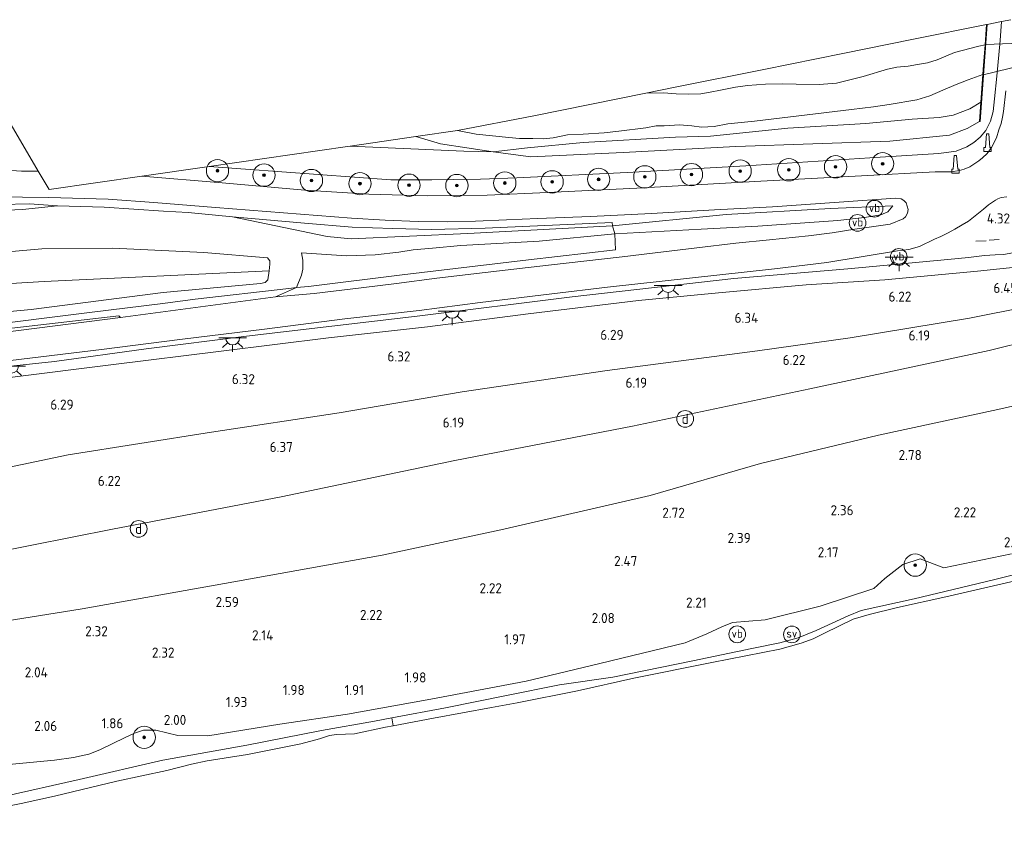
# Model space of a CAD drawing. Extents: x 126429 to 133038, y 413091 to 414846.
# Tile 286 of 304: x 131753 to 131930, y 413795 to 413939. Entities that reach past the tile are written whole.
import ezdxf
from ezdxf.enums import TextEntityAlignment as Align
from ezdxf.lldxf.tags import DXFTag

# ---------------------------------------------------------------- set-up
doc = ezdxf.new("R2010")
doc.units = 0
for name, color, linetype, lineweight in [('B-ME-BV-GELEIDECONSTRUCTIE-S', 210, 'Continuous', 25), ('B-ME-GR-BOOM-S', 90, 'Continuous', 25), ('B-ME-GR-GRAS-GV', 60, 'Continuous', 13), ('B-ME-GR-RIET-GV', 120, 'Continuous', 13), ('B-ME-GW-TALUD_KRUIN-G', 90, 'Continuous', 18), ('B-ME-GW-TALUD_TEEN-G', 90, 'Continuous', 18), ('B-ME-IE-MEUBILAIR_DIJKPAAL-S', 7, 'Continuous', 25), ('B-ME-IE-MEUBILAIR_WEGMEUBILAIR-G', 7, 'Continuous', 18), ('B-ME-IE-MEUBILAIR_WEGMEUBILAIR-S', 7, 'Continuous', 25), ('B-ME-IE-TERREINAFSCHEIDING_KUNSTMATIG_HEKWERK-G', 20, 'IE-TERREINAFSCHEIDING-KUNSTMATIG', 18), ('B-ME-IE-TERREINAFSCHEIDING_KUNSTMATIG_MUUR-GV', 90, 'Continuous', 18), ('B-ME-KG-GRENS_OPNAME-G', 210, 'KG-OPNAME', 18), ('B-ME-KW-KUNSTWERK_DUIKER-GV', 170, 'Continuous', 18), ('B-ME-OB-BEKLEDING_STEEN-GV', 30, 'Continuous', 18), ('B-ME-OB-BEKLEDING_STORTSTEEN-GV', 30, 'Continuous', 18), ('B-ME-OB-OEVERVOORZIENING-G', 7, 'Continuous', 18), ('B-ME-OG-HOOGTEPUNT-S', 7, 'Continuous', 25), ('B-ME-OG-WATER_RIVIER-GV', 130, 'Continuous', 18), ('B-ME-OG-WATER_SLOOT-G', 120, 'Continuous', 18), ('B-ME-OG-WATER_SLOOT-GV', 120, 'Continuous', 18), ('B-ME-VH-GOOT-GV', 170, 'Continuous', 18), ('B-ME-VH-VERHARDING_ASFALT-GV', 252, 'Continuous', 18), ('B-ME-VW-VERKEERSTEKEN_BORD-S', 7, 'Continuous', 25), ('B-ME-VW-VERKEERSTEKEN_DRAAGCONSTRUCTIE-S', 7, 'Continuous', 25), ('B-ME-WH-WINTERBED-G', 150, 'WH-WINTERBED', 18)]:
    doc.layers.add(name, color=color, linetype=linetype, lineweight=lineweight)
doc.styles.add('NLCS-ISO', font='NLCS-ISO.ttf')
doc.styles.add('NLCS-ISO-ANNOTATIVE-T18', font='NLCS-ISO.ttf', dxfattribs={"height": 1.8})
doc.styles.get("Standard").update_dxf_attribs({"font": 'arial.ttf'})
doc.linetypes.add('IE-TERREINAFSCHEIDING-KUNSTMATIG', pattern='A,4,[82,NLCS.SHX,S=0.75,R=90,X=0,Y=0],4,-2', length=10)
tags = doc.linetypes.add('KG-OPNAME', pattern='A,5.5,-2,["O",Standard,S=1.8,R=0,X=-0.5,Y=-0.9],-2,5.5,-2,[5,NLCS.SHX,S=0.75,R=0,X=0,Y=0],-2', length=19).pattern_tags.tags
tags[6] = DXFTag(74, 10)
tags = doc.linetypes.add('WH-WINTERBED', pattern='A,6,-3.5,["WB",Standard,S=1.8,R=0,X=-1.5,Y=-0.9],-3.5,6,-3.5,6,-3.5,6,-3.5,6,-3.5', length=51).pattern_tags.tags
tags[6] = DXFTag(74, 10)

# ---------------------------------------------------------------- blocks, each defined once
blk = doc.blocks.new('SAL-HOOGTELABEL-SO')
at = {"color": 0, "linetype": 'ByBlock', "lineweight": -2, "style": 'NLCS-ISO-ANNOTATIVE-T18'}
blk.add_attdef('HOOGTE', text='', height=1.8, dxfattribs=at).set_placement((2.79, 0), align=Align.RIGHT)
blk = doc.blocks.new('SIE-WEG_GELEIDECONSTRUCTIE-SO')
at = {"color": 0, "linetype": 'ByBlock', "lineweight": 18}
blk.add_lwpolyline([(0.4, -0.87), (0.2, 1.59), (-0.2, 1.59), (-0.4, -0.87), (-0.65, -0.87), (-0.65, -1.59), (0.65, -1.59), (0.65, -0.87)], close=True, dxfattribs=at)
blk = doc.blocks.new('SGR-BOOM_01-SO')
at = {"linetype": 'ByBlock', "lineweight": 18}
h = blk.add_hatch(color=0, dxfattribs=at)
h.dxf.hatch_style = 1
edge = h.paths.add_edge_path()
edge.add_arc((0, 0), 0.25, 0, 360)
at = {"color": 0, "linetype": 'ByBlock', "lineweight": 18}
for radius in [2, 0.25]:
    blk.add_circle((0, 0), radius, dxfattribs=at)
blk = doc.blocks.new('SIE-WATER_PAAL_SCHEEPVAARTBORD-SO')
at = {"color": 0, "linetype": 'ByBlock', "lineweight": 18}
blk.add_circle((0, 0), 1.5, dxfattribs=at)
at = {"color": 0, "linetype": 'ByBlock', "lineweight": 18, "style": 'NLCS-ISO'}
blk.add_text('sv', height=1.5, dxfattribs=at).set_placement((0, 0.17), align=Align.MIDDLE_CENTER)
blk = doc.blocks.new('SIE-WEG_PAAL_VERKEERSBORD-SO')
at = {"color": 0, "linetype": 'ByBlock', "lineweight": 18}
blk.add_circle((0, 0), 1.5, dxfattribs=at)
at = {"color": 0, "linetype": 'ByBlock', "lineweight": 18, "style": 'NLCS-ISO'}
blk.add_text('vb', height=1.5, dxfattribs=at).set_placement((0, 0.13), align=Align.MIDDLE_CENTER)
blk = doc.blocks.new('SIE-DIJKPAAL-SO')
at = {"color": 0, "linetype": 'ByBlock', "lineweight": 18}
blk.add_circle((0, 0), 1.5, dxfattribs=at)
at = {"color": 0, "linetype": 'ByBlock', "lineweight": 18, "style": 'NLCS-ISO'}
blk.add_text('d', height=1.8, dxfattribs=at).set_placement((0, 0), align=Align.MIDDLE_CENTER)
blk = doc.blocks.new('SKL-ET_OV_LICHTPUNT-SO')
at = {"color": 0, "linetype": 'ByBlock', "lineweight": 18}
for points in [[(-1.25, 0), (-2.5, 0)], [(1.25, 0), (2.5, 0)], [(-0.92, -0.85), (-1.83, -1.7)], [(0, -1.25), (0, -2.5)], [(0.92, -0.85), (1.83, -1.7)]]:
    blk.add_lwpolyline(points, dxfattribs=at)
blk.add_lwpolyline([(0, 0), (1.25, 0, -1), (-1.25, 0)], format="xyb", close=True, dxfattribs=at)

msp = doc.modelspace()

# ---------------------------------------------------------------- linework, layer by layer
at = {"layer": 'B-ME-GR-GRAS-GV'}
for points in [[(131930.122, 413926.12, 3.836), (131929.692, 413922.408, 3.881), (131929.508, 413921.426, 3.886), (131929.275, 413920.241, 3.887), (131928.852, 413919.114, 3.908), (131928.455, 413917.722, 4.021), (131927.576, 413915.967, 4.022), (131926.758, 413914.893, 4.032), (131925.915, 413914.097, 3.963), (131925.284, 413913.559, 4.032), (131924.404, 413912.96, 4.037), (131923.639, 413912.5, 4.115), (131922.663, 413912.08, 4.012), (131921.818, 413911.83, 4.142), (131920.318, 413911.573, 4.044), (131917.436, 413911.579, 4.005), (131904.243, 413910.853, 3.727), (131886.142, 413909.926, 3.338), (131863.927, 413908.683, 3.176), (131847.844, 413907.892, 3.017), (131837.046, 413907.415, 2.895), (131826.316, 413907.295, 2.818), (131815.831, 413907.591, 2.75), (131804.317, 413908.321, 2.696), (131789.501, 413909.642, 2.61), (131775.092, 413910.81, 2.47), (131787.126, 413912.552, 2.574), (131819.772, 413910.187, 2.595), (131827.127, 413910.164, 2.782), (131830.997, 413910.223, 2.768), (131835.819, 413910.309, 2.773), (131842.344, 413910.518, 2.778), (131862.147, 413911.509, 2.913), (131883.489, 413912.656, 3.049), (131907.547, 413914.249, 3.755), (131918.07, 413914.866, 3.643), (131921.179, 413915.312, 3.763), (131923.11, 413916.065, 3.765), (131924.365, 413916.845, 3.763), (131925.523, 413917.813, 3.737), (131926.552, 413919.042, 3.715), (131927.352, 413920.66, 3.627), (131927.854, 413922.451, 3.688), (131928.096, 413924.703, 3.859), (131928.5, 413928.786, 3.85), (131929.077, 413935.129, 3.737), (131929.325, 413938.551, 3.556), (131931.008, 413938.89, 3.741)], [(131748.878, 413907.12, 2.217), (131758.401, 413906.978, 2.321), (131769.046, 413906.697, 2.411), (131777.218, 413906.079, 2.477), (131788.273, 413905.192, 2.715), (131812.722, 413903.271, 2.859), (131818.731, 413902.945, 2.827), (131824.645, 413902.678, 2.909), (131829.884, 413902.651, 2.958), (131834.941, 413902.758, 3.081), (131840.482, 413903.003, 3.071), (131846.155, 413903.246, 3.142), (131855.575, 413903.614, 3.184), (131866.51, 413904.095, 3.225), (131877.813, 413904.768, 3.284), (131888.258, 413905.316, 3.447), (131900.216, 413906.129, 3.696), (131910.304, 413906.886, 3.856), (131911.323, 413906.744, 3.845), (131911.839, 413906.466, 3.87), (131912.227, 413906.012, 3.883), (131912.596, 413904.837, 4.032), (131912.447, 413904.168, 4.161), (131912.098, 413903.535, 4.191), (131911.676, 413903.14, 4.13), (131909.364, 413902.227, 4.342), (131906.452, 413901.798, 4.356), (131903.004, 413901.312, 4.433), (131898.928, 413900.657, 4.513), (131894.691, 413900.11, 4.635), (131887.688, 413899.389, 4.535), (131881.652, 413898.78, 4.556), (131874.689, 413897.959, 4.519), (131868.709, 413897.262, 4.603), (131861.241, 413896.333, 4.761), (131851.22, 413895.188, 4.738), (131844.386, 413894.416, 4.828), (131836.67, 413893.55, 4.872), (131827.981, 413892.521, 4.926), (131820.775, 413891.571, 4.93), (131814.413, 413890.779, 4.916), (131805.965, 413889.793, 5.008), (131799.026, 413889.179, 5.03), (131802.842, 413890.843, 5.254), (131804.982, 413891.014, 5.003), (131821.81, 413893.093, 4.869), (131844.462, 413895.813, 4.7), (131860.047, 413897.58, 4.686), (131859.927, 413900.452, 4.146), (131875.463, 413901.339, 4.276), (131885.629, 413901.867, 4.415), (131899.995, 413902.89, 4.414), (131904.763, 413903.434, 4.338), (131907.701, 413903.906, 4.257), (131908.949, 413904.447, 4.173), (131909.833, 413905.507, 3.914), (131898.638, 413905.017, 3.714), (131879.923, 413903.95, 3.366), (131859.532, 413901.933, 3.373), (131859.475, 413902.532, 3.23), (131836.703, 413901.502, 3.136), (131827.032, 413901.267, 3.001), (131820.087, 413901.423, 2.963), (131812.797, 413901.687, 2.9), (131804.269, 413902.417, 2.741), (131791.308, 413903.521, 2.842), (131783.41, 413904.285, 2.776), (131778.962, 413904.522, 2.739), (131768.329, 413905.274, 2.651), (131759.905, 413905.493, 2.595), (131754.913, 413905.868, 2.266), (131749.84, 413905.729, 2.23)], [(131751.493, 413877.728, 4.953), (131767.815, 413879.736, 5.012), (131782.352, 413881.58, 5.053), (131797.056, 413883.357, 5.121), (131811.507, 413885.205, 5.075), (131824.814, 413886.738, 5.039), (131835.766, 413888.182, 5.026), (131848.643, 413889.69, 4.926), (131858.628, 413890.915, 4.8), (131868.429, 413891.973, 4.777), (131888.577, 413894.223, 4.702), (131897.975, 413895.31, 4.802), (131910.688, 413897.404, 4.626), (131912.724, 413897.659, 4.546), (131914.621, 413898.221, 4.551), (131917.347, 413899.497, 4.524), (131918.462, 413899.973, 4.524), (131919.761, 413900.649, 4.533), (131920.978, 413901.329, 4.515), (131922.301, 413902.062, 4.496), (131923.422, 413902.778, 4.492), (131925.234, 413904.185, 4.465), (131926.084, 413904.878, 4.474), (131927.03, 413905.692, 4.46), (131927.754, 413906.181, 4.456), (131928.237, 413906.511, 4.451), (131928.679, 413906.758, 4.451), (131929.268, 413906.968, 4.447), (131930.272, 413907.137, 4.429)], [(131735.689, 413904.087, 2.342), (131753.629, 413904.82, 2.519), (131759.905, 413905.493, 2.595), (131768.329, 413905.274, 2.651), (131778.962, 413904.522, 2.739), (131783.41, 413904.285, 2.776), (131791.308, 413903.521, 2.842), (131808.3, 413899.978, 3.018), (131812.655, 413899.585, 3.031), (131833.565, 413900.538, 3.119), (131859.532, 413901.933, 3.373), (131859.927, 413900.452, 4.146), (131846.356, 413899.191, 4.149), (131832.284, 413898.404, 4.133), (131827.216, 413897.883, 4.214), (131823.733, 413897.582, 4.209), (131821.161, 413897.173, 4.314), (131816.911, 413896.694, 4.355), (131811.766, 413896.502, 4.686), (131803.72, 413897.072, 4.686), (131803.983, 413895.741, 4.719), (131803.958, 413894.154, 4.855), (131803.725, 413893.047, 5.046), (131802.842, 413890.843, 5.254), (131801.427, 413890.688, 5.41), (131784.62, 413888.742, 5.437), (131778.851, 413887.981, 5.68), (131765.671, 413886.376, 5.692), (131745.066, 413883.799, 5.755)], [(131730.95, 413884.655, 5.881), (131755.231, 413886.932, 6.301), (131778.905, 413889.93, 6.161), (131796.385, 413891.555, 6.048), (131797.19, 413891.744, 5.962), (131797.649, 413892.253, 5.926), (131797.906, 413893.844, 5.917), (131798.05, 413895.025, 5.716), (131798.023, 413895.647, 5.637), (131797.624, 413896.193, 5.732), (131786.174, 413897.129, 5.824), (131769.854, 413897.924, 5.741), (131757.144, 413897.785, 5.844), (131748.253, 413897.03, 5.968)], [(131931.307, 413897.071, 4.611), (131929.784, 413896.769, 4.664), (131928.233, 413896.73, 4.739), (131926.267, 413896.582, 4.716), (131923.434, 413896.251, 4.661), (131919.704, 413895.895, 4.694), (131901.741, 413894.18, 5.073), (131881.28, 413892.465, 5.073), (131852.293, 413889.188, 5.149), (131824.465, 413885.73, 5.325), (131793.841, 413882.096, 5.502), (131775.853, 413879.849, 5.3), (131759.407, 413877.566, 5.224), (131737.431, 413875.24, 4.997)], [(131737.431, 413875.24, 4.997), (131759.407, 413877.566, 5.224), (131775.853, 413879.849, 5.3), (131793.841, 413882.096, 5.502), (131824.465, 413885.73, 5.325), (131852.293, 413889.188, 5.149), (131881.28, 413892.465, 5.073), (131901.741, 413894.18, 5.073), (131919.704, 413895.895, 4.694), (131923.434, 413896.251, 4.661), (131926.267, 413896.582, 4.716), (131928.233, 413896.73, 4.739), (131929.784, 413896.769, 4.664), (131931.307, 413897.071, 4.611)], [(131751.386, 413874.723, 6.107), (131770.009, 413877.01, 6.197), (131789.296, 413879.411, 6.082), (131808.589, 413881.811, 6.17), (131826.305, 413883.791, 5.991), (131844.393, 413886.155, 6.102), (131864.212, 413888.541, 5.925), (131878.527, 413889.892, 5.945), (131894.31, 413891.319, 5.882), (131908.416, 413892.219, 5.934), (131925.038, 413893.795, 6.048), (131933.047, 413894.621, 5.939)], [(131933.047, 413894.621, 5.939), (131925.038, 413893.795, 6.048), (131908.416, 413892.219, 5.934), (131894.31, 413891.319, 5.882), (131878.527, 413889.892, 5.945), (131864.212, 413888.541, 5.925), (131844.393, 413886.155, 6.102), (131826.305, 413883.791, 5.991), (131808.589, 413881.811, 6.17), (131789.296, 413879.411, 6.082), (131770.009, 413877.01, 6.197), (131751.386, 413874.723, 6.107)], [(131748.029, 413843.22, 5.967), (131769.818, 413847.498, 6.037), (131800.078, 413853.307, 6.12), (131831.239, 413859.792, 6.089), (131863.099, 413865.995, 6.034), (131894.949, 413872.69, 6.134), (131927.139, 413879.569, 6.093), (131957.998, 413887.216, 5.93), (131958.458, 413884.938, 5.275), (131959.8, 413877.202, 2.968), (131960.14, 413875.179, 2.437), (131946.122, 413872.905, 2.925), (131928.687, 413868.983, 2.937), (131907.248, 413864.352, 3.012), (131886.073, 413859.281, 2.975), (131866.317, 413853.529, 2.9), (131839.49, 413847.367, 2.787), (131818.202, 413842.835, 2.812), (131789.873, 413837.766, 2.762), (131764.358, 413833.181, 2.712), (131741.53, 413829.582, 2.675)], [(131957.998, 413887.216, 5.93), (131927.139, 413879.569, 6.093), (131894.949, 413872.69, 6.134), (131863.099, 413865.995, 6.034), (131831.239, 413859.792, 6.089), (131800.078, 413853.307, 6.12), (131769.818, 413847.498, 6.037), (131748.029, 413843.22, 5.967)], [(131741.53, 413829.582, 2.675), (131764.358, 413833.181, 2.712), (131789.873, 413837.766, 2.762), (131818.202, 413842.835, 2.812), (131839.49, 413847.367, 2.787), (131866.317, 413853.529, 2.9), (131886.073, 413859.281, 2.975), (131907.248, 413864.352, 3.012), (131928.687, 413868.983, 2.937), (131946.122, 413872.905, 2.925)], [(131931.108, 413843.051, 1.887), (131918.966, 413840.557, 1.774), (131914.767, 413842.184, 1.765), (131911.615, 413841.162, 1.732), (131908.432, 413838.652, 1.749), (131906.444, 413836.841, 1.724), (131896.816, 413833.674, 1.699), (131886.92, 413831.255, 1.762), (131881.077, 413830.748, 1.824), (131879.134, 413829.972, 1.824), (131876.44, 413828.7, 1.799), (131872.6, 413827.112, 1.649), (131857.23, 413823.403, 1.762), (131844.059, 413820.225, 1.712), (131826.912, 413817, 1.637), (131811.987, 413814.318, 1.712), (131799.861, 413812.506, 1.587), (131786.898, 413810.44, 1.649), (131781.533, 413810.47, 1.849), (131777.591, 413811.425, 2.062), (131775.336, 413811.43, 2.049), (131773.775, 413810.918, 2.049), (131772.06, 413810.137, 2.011), (131767.557, 413807.926, 1.949), (131765.58, 413807.162, 1.887), (131762.81, 413806.529, 1.862), (131759.417, 413806.082, 1.849), (131749.918, 413805.145, 1.799)], [(131749.918, 413805.145, 1.799), (131759.417, 413806.082, 1.849), (131762.81, 413806.529, 1.862), (131765.58, 413807.162, 1.887), (131767.557, 413807.926, 1.949), (131772.06, 413810.137, 2.011), (131773.775, 413810.918, 2.049), (131775.336, 413811.43, 2.049), (131777.591, 413811.425, 2.062), (131781.533, 413810.47, 1.849), (131786.898, 413810.44, 1.649), (131799.861, 413812.506, 1.587), (131811.987, 413814.318, 1.712), (131826.912, 413817, 1.637), (131844.059, 413820.225, 1.712), (131857.23, 413823.403, 1.762), (131872.6, 413827.112, 1.649), (131876.44, 413828.7, 1.799), (131879.134, 413829.972, 1.824), (131881.077, 413830.748, 1.824), (131886.92, 413831.255, 1.762), (131896.816, 413833.674, 1.699), (131906.444, 413836.841, 1.724), (131908.432, 413838.652, 1.749), (131911.615, 413841.162, 1.732), (131914.767, 413842.184, 1.765), (131918.966, 413840.557, 1.774), (131931.108, 413843.051, 1.887)], [(131942.185, 413842.007, 1.175), (131927.924, 413838.406, 1.375), (131913.678, 413835.009, 1.238), (131904.183, 413832.877, 1.263), (131901.853, 413831.97, 1.275), (131896.104, 413829.304, 1.2), (131892.865, 413827.995, 1.138), (131889.534, 413827.121, 1.263), (131884.559, 413826.09, 1.238), (131873.94, 413823.891, 1.288), (131859.602, 413820.922, 1.438), (131850.004, 413819.601, 1.5), (131840.496, 413817.674, 1.525), (131829.591, 413815.425, 1.525), (131819.958, 413813.658, 1.534), (131816.816, 413813.081, 1.538), (131807.279, 413811.394, 1.563), (131793.927, 413808.722, 1.55), (131778.821, 413806.066, 1.6), (131763.845, 413802.599, 1.663), (131750.016, 413799.505, 1.438)]]:
    msp.add_polyline3d(points, dxfattribs=at)
for points in [[(131927.352, 413920.66, 3.627), (131926.552, 413919.042, 3.715), (131925.523, 413917.813, 3.737), (131924.365, 413916.845, 3.763), (131923.11, 413916.065, 3.765), (131921.179, 413915.312, 3.763), (131918.07, 413914.866, 3.643), (131907.547, 413914.249, 3.755), (131883.489, 413912.656, 3.049), (131862.147, 413911.509, 2.913), (131842.344, 413910.518, 2.778), (131835.819, 413910.309, 2.773), (131830.997, 413910.223, 2.768), (131827.127, 413910.164, 2.782), (131819.772, 413910.187, 2.595), (131787.126, 413912.552, 2.574), (131811.997, 413916.151, -0.19), (131812.43, 413916.214, -0.207), (131832.843, 413915.281, 0.244), (131838.127, 413915.172, 0.276), (131844.871, 413914.268, 0.687), (131861.475, 413915.064, 1.024), (131881.684, 413916.159, 0.937), (131909.28, 413917.12, 1.787), (131919.982, 413918.19, 1.95), (131923.206, 413919.351, 2.324), (131925.408, 413920.648, 2.737), (131925.507, 413920.64, 2.737), (131926.749, 413938.032, 2.882), (131929.325, 413938.551, 3.556), (131929.077, 413935.129, 3.737), (131928.5, 413928.786, 3.85), (131928.096, 413924.703, 3.859), (131927.854, 413922.451, 3.688)], [(131899.749, 413927.505, -0.977), (131896.611, 413927.254, -0.977), (131892.482, 413927.335, -0.977), (131890.041, 413927.372, -0.977), (131887.013, 413927.322, -0.977), (131883.742, 413927.068, -0.977), (131881.624, 413926.791, -0.977), (131878.909, 413926.233, -0.977), (131877.057, 413925.893, -0.977), (131875.391, 413925.585, -0.977), (131873.103, 413925.525, -0.977), (131870.939, 413925.621, -0.977), (131868.699, 413925.761, -0.977), (131865.486, 413925.695, -0.977), (131871.064, 413926.818, -0.724), (131886.692, 413929.966, -0.176), (131900.883, 413932.824, 0.249), (131913.565, 413935.377, 0.29), (131926.649, 413938.039, 0.841), (131926.386, 413934.36, -0.977), (131925.285, 413934.137, -0.977), (131920.92, 413932.997, -0.977), (131917.78, 413931.664, -0.977), (131916.084, 413931.159, -0.977), (131914.276, 413930.852, -0.977), (131912.59, 413930.528, -0.977), (131910.552, 413930.37, -0.977), (131908.873, 413930.007, -0.977), (131904.532, 413928.682, -0.977)], [(131861.475, 413915.064, 1.024), (131844.871, 413914.268, 0.687), (131838.127, 413915.172, 0.276), (131844.265, 413915.899, -0.262), (131854.276, 413916.881, -0.174), (131870.859, 413917.841, -0.399), (131877.115, 413918.007, -0.274), (131890.998, 413919.437, 0.076), (131905.003, 413920.25, 0.376), (131913.312, 413921.019, 0.489), (131918.137, 413921.355, 0.664), (131920.652, 413921.754, 0.889), (131923.674, 413922.927, 1.151), (131925.654, 413924.103, 1.058), (131925.408, 413920.648, 2.737), (131923.206, 413919.351, 2.324), (131919.982, 413918.19, 1.95), (131909.28, 413917.12, 1.787), (131881.684, 413916.159, 0.937)], [(131751.168, 413920.725, 1.425), (131756.484, 413911.715, 2.375), (131753.461, 413911.729, 2.271), (131751.689, 413911.809, 2.191), (131745.877, 413911.939, 2.176), (131745.591, 413911.928, 2.172), (131733.861, 413911.476, 2.003), (131734.023, 413913.36, 1.812), (131742.336, 413913.324, 1.976), (131743.526, 413913.675, 1.988), (131744.114, 413913.998, 1.979), (131744.322, 413914.621, 1.983), (131744.335, 413915.418, 1.913), (131744.053, 413918.25, 1.736), (131743.583, 413919.265, 1.468)], [(131828.682, 413916.647, 0.131), (131838.127, 413915.172, 0.276), (131832.843, 413915.281, 0.244), (131812.43, 413916.214, -0.207), (131824.261, 413917.926, 0.16)], [(131735.689, 413904.087, 2.342), (131732.878, 413903.94, 2.191), (131733.177, 413905.172, 1.97), (131744.212, 413905.559, 2.26), (131749.84, 413905.729, 2.23), (131754.913, 413905.868, 2.266), (131759.905, 413905.493, 2.595), (131753.629, 413904.82, 2.519)], [(131875.463, 413901.339, 4.276), (131859.927, 413900.452, 4.146), (131859.532, 413901.933, 3.373), (131879.923, 413903.95, 3.366), (131898.638, 413905.017, 3.714), (131909.833, 413905.507, 3.914), (131908.949, 413904.447, 4.173), (131907.701, 413903.906, 4.257), (131904.763, 413903.434, 4.338), (131899.995, 413902.89, 4.414), (131885.629, 413901.867, 4.415)], [(131820.087, 413901.423, 2.963), (131827.032, 413901.267, 3.001), (131836.703, 413901.502, 3.136), (131859.475, 413902.532, 3.23), (131859.532, 413901.933, 3.373), (131833.565, 413900.538, 3.119), (131812.655, 413899.585, 3.031), (131808.3, 413899.978, 3.018), (131791.308, 413903.521, 2.842), (131804.269, 413902.417, 2.741), (131812.797, 413901.687, 2.9)], [(131860.047, 413897.58, 4.686), (131844.462, 413895.813, 4.7), (131821.81, 413893.093, 4.869), (131804.982, 413891.014, 5.003), (131802.842, 413890.843, 5.254), (131803.725, 413893.047, 5.046), (131803.958, 413894.154, 4.855), (131803.983, 413895.741, 4.719), (131803.72, 413897.072, 4.686), (131811.766, 413896.502, 4.686), (131816.911, 413896.694, 4.355), (131821.161, 413897.173, 4.314), (131823.733, 413897.582, 4.209), (131827.216, 413897.883, 4.214), (131832.284, 413898.404, 4.133), (131846.356, 413899.191, 4.149), (131859.927, 413900.452, 4.146)], [(131755.231, 413886.932, 6.301), (131730.95, 413884.655, 5.881), (131731.567, 413890.343, 6.233), (131732.206, 413896.391, 5.888), (131741.207, 413896.781, 5.939), (131748.253, 413897.03, 5.968), (131757.144, 413897.785, 5.844), (131769.854, 413897.924, 5.741), (131786.174, 413897.129, 5.824), (131797.624, 413896.193, 5.732), (131798.023, 413895.647, 5.637), (131798.05, 413895.025, 5.716), (131797.906, 413893.844, 5.917), (131797.649, 413892.253, 5.926), (131797.19, 413891.744, 5.962), (131796.385, 413891.555, 6.048), (131778.905, 413889.93, 6.161)], [(131799.026, 413889.179, 5.03), (131771.251, 413885.48, 5.05), (131770.939, 413885.783, 4.913), (131748.589, 413883.2, 4.963), (131730.558, 413880.947, 4.707), (131730.693, 413882.29, 5.265), (131745.066, 413883.799, 5.755), (131765.671, 413886.376, 5.692), (131778.851, 413887.981, 5.68), (131784.62, 413888.742, 5.437), (131801.427, 413890.688, 5.41), (131802.842, 413890.843, 5.254)]]:
    msp.add_polyline3d(points, close=True, dxfattribs=at)
at = {"layer": 'B-ME-GR-RIET-GV'}
msp.add_polyline3d([(131905.003, 413920.25, 0.376), (131890.998, 413919.437, 0.076), (131877.115, 413918.007, -0.274), (131870.859, 413917.841, -0.399), (131854.276, 413916.881, -0.174), (131844.265, 413915.899, -0.262), (131838.127, 413915.172, 0.276), (131828.682, 413916.647, 0.131), (131824.261, 413917.926, 0.16), (131831.737, 413919.008, -0.977), (131835.048, 413918.363, -0.977), (131840.931, 413917.731, -0.977), (131842.85, 413917.564, -0.977), (131845.209, 413917.553, -0.977), (131847.145, 413917.502, -0.977), (131848.889, 413917.68, -0.977), (131851.461, 413918.216, -0.977), (131854.264, 413918.343, -0.977), (131858.058, 413918.6, -0.977), (131860.667, 413918.915, -0.977), (131865.523, 413919.489, -0.977), (131867.366, 413919.829, -0.977), (131868.789, 413919.879, -0.977), (131871.542, 413920.043, -0.977), (131873.757, 413919.87, -0.977), (131875.503, 413919.601, -0.977), (131877.775, 413919.731, -0.977), (131880.224, 413920.18, -0.977), (131885.021, 413920.696, -0.977), (131902.416, 413922.757, -0.977), (131906.345, 413923.273, -0.977), (131909.16, 413923.699, -0.977), (131914.123, 413924.521, -0.977), (131916.469, 413925.262, -0.977), (131918.819, 413926.271, -0.977), (131921.202, 413927.253, -0.977), (131923.384, 413928.074, -0.977), (131926.006, 413929.034, -0.977), (131925.654, 413924.103, 1.058), (131923.674, 413922.927, 1.151), (131920.652, 413921.754, 0.889), (131918.137, 413921.355, 0.664), (131913.312, 413921.019, 0.489)], close=True, dxfattribs=at)
at = {"layer": 'B-ME-GW-TALUD_KRUIN-G'}
for points in [[(131787.126, 413912.552, 2.574), (131819.772, 413910.187, 2.595), (131827.127, 413910.164, 2.782), (131830.997, 413910.223, 2.768), (131835.819, 413910.309, 2.773), (131842.344, 413910.518, 2.778), (131862.147, 413911.509, 2.913), (131883.489, 413912.656, 3.049), (131907.547, 413914.249, 3.755), (131918.07, 413914.866, 3.643), (131921.179, 413915.312, 3.763), (131923.11, 413916.065, 3.765), (131924.365, 413916.845, 3.763), (131925.523, 413917.813, 3.737), (131926.552, 413919.042, 3.715), (131927.352, 413920.66, 3.627), (131927.854, 413922.451, 3.688), (131928.096, 413924.703, 3.859), (131928.5, 413928.786, 3.85), (131929.077, 413935.129, 3.737), (131929.325, 413938.551, 3.556)], [(131726.126, 413839.654, 5.773), (131734.038, 413841.486, 5.958), (131740.863, 413842.511, 6.003), (131743.756, 413842.67, 5.989), (131748.029, 413843.22, 5.967), (131769.818, 413847.498, 6.037), (131800.078, 413853.307, 6.12), (131831.239, 413859.792, 6.089), (131863.099, 413865.995, 6.034), (131894.949, 413872.69, 6.134), (131927.139, 413879.569, 6.093), (131957.998, 413887.216, 5.93), (131979.698, 413893.519, 6.062), (132016.901, 413903.689, 6.089), (132051.687, 413914.329, 6.093), (132079.337, 413922.994, 6.143)], [(131803.72, 413897.072, 4.686), (131811.766, 413896.502, 4.686), (131816.911, 413896.694, 4.355), (131821.161, 413897.173, 4.314), (131823.733, 413897.582, 4.209), (131827.216, 413897.883, 4.214), (131832.284, 413898.404, 4.133), (131846.356, 413899.191, 4.149), (131859.927, 413900.452, 4.146), (131875.463, 413901.339, 4.276), (131885.629, 413901.867, 4.415), (131899.995, 413902.89, 4.414), (131904.763, 413903.434, 4.338), (131907.701, 413903.906, 4.257), (131908.949, 413904.447, 4.173), (131909.833, 413905.507, 3.914)], [(131732.206, 413896.391, 5.888), (131741.207, 413896.781, 5.939), (131748.253, 413897.03, 5.968), (131757.144, 413897.785, 5.844), (131769.854, 413897.924, 5.741), (131786.174, 413897.129, 5.824), (131797.624, 413896.193, 5.732), (131798.023, 413895.647, 5.637), (131798.05, 413895.025, 5.716), (131797.906, 413893.844, 5.917), (131797.649, 413892.253, 5.926), (131797.19, 413891.744, 5.962), (131796.385, 413891.555, 6.048), (131778.905, 413889.93, 6.161), (131755.231, 413886.932, 6.301), (131730.95, 413884.655, 5.881)], [(131734.325, 413872.454, 5.89), (131751.386, 413874.723, 6.107), (131770.009, 413877.01, 6.197), (131789.296, 413879.411, 6.082), (131808.589, 413881.811, 6.17), (131826.305, 413883.791, 5.991), (131844.393, 413886.155, 6.102), (131864.212, 413888.541, 5.925), (131878.527, 413889.892, 5.945), (131894.31, 413891.319, 5.882), (131908.416, 413892.219, 5.934), (131925.038, 413893.795, 6.048), (131933.047, 413894.621, 5.939), (131944.216, 413896.139, 5.949), (131955.445, 413897.972, 5.776)], [(131942.185, 413842.007, 1.175), (131927.924, 413838.406, 1.375), (131913.678, 413835.009, 1.238), (131904.183, 413832.877, 1.263), (131901.853, 413831.97, 1.275), (131896.104, 413829.304, 1.2), (131892.865, 413827.995, 1.138), (131889.534, 413827.121, 1.263), (131884.559, 413826.09, 1.238), (131873.94, 413823.891, 1.288), (131859.602, 413820.922, 1.438), (131850.004, 413819.601, 1.5), (131840.496, 413817.674, 1.525), (131829.591, 413815.425, 1.525), (131819.958, 413813.658, 1.534), (131816.816, 413813.081, 1.538), (131807.279, 413811.394, 1.563), (131793.927, 413808.722, 1.55), (131778.821, 413806.066, 1.6), (131763.845, 413802.599, 1.663), (131750.016, 413799.505, 1.438), (131738.348, 413797.262, 1.425), (131727.063, 413795.341, 1.413), (131721.185, 413794.553, 1.204)]]:
    msp.add_polyline3d(points, dxfattribs=at)
at = {"layer": 'B-ME-GW-TALUD_TEEN-G'}
for points in [[(132041.353, 413924.556, 5.333), (132013.157, 413917.628, 4.772), (131993.716, 413912.521, 4.422), (131978.008, 413907.702, 4.389), (131961.602, 413903.532, 4.411), (131955.384, 413901.961, 4.509), (131951.176, 413900.836, 4.371), (131947.805, 413899.719, 4.479), (131945.774, 413899.366, 4.374), (131942.414, 413898.486, 4.462), (131939.353, 413898.1, 4.357), (131937.775, 413897.725, 4.46), (131935.703, 413897.654, 4.551), (131933.327, 413897.31, 4.619), (131931.307, 413897.071, 4.611), (131929.784, 413896.769, 4.664), (131928.233, 413896.73, 4.739), (131926.267, 413896.582, 4.716), (131923.434, 413896.251, 4.661), (131919.704, 413895.895, 4.694)], [(131812.43, 413916.214, -0.207), (131832.843, 413915.281, 0.244), (131838.127, 413915.172, 0.276)], [(131909.833, 413905.507, 3.914), (131898.638, 413905.017, 3.714), (131879.923, 413903.95, 3.366), (131859.532, 413901.933, 3.373), (131833.565, 413900.538, 3.119), (131812.655, 413899.585, 3.031), (131808.3, 413899.978, 3.018), (131791.308, 413903.521, 2.842)], [(131759.905, 413905.493, 2.595), (131753.629, 413904.82, 2.519), (131735.689, 413904.087, 2.342), (131732.878, 413903.94, 2.191)], [(131759.905, 413905.493, 2.595), (131768.329, 413905.274, 2.651), (131778.962, 413904.522, 2.739), (131783.41, 413904.285, 2.776), (131791.308, 413903.521, 2.842)], [(131803.72, 413897.072, 4.686), (131803.983, 413895.741, 4.719), (131803.958, 413894.154, 4.855), (131803.725, 413893.047, 5.046), (131802.842, 413890.843, 5.254), (131799.026, 413889.179, 5.03)], [(131919.704, 413895.895, 4.694), (131901.741, 413894.18, 5.073), (131881.28, 413892.465, 5.073), (131852.293, 413889.188, 5.149), (131824.465, 413885.73, 5.325), (131793.841, 413882.096, 5.502), (131775.853, 413879.849, 5.3), (131759.407, 413877.566, 5.224), (131737.431, 413875.24, 4.997), (131729.872, 413874.725, 4.714)], [(131799.026, 413889.179, 5.03), (131771.251, 413885.48, 5.05), (131770.939, 413885.783, 4.913), (131748.589, 413883.2, 4.963), (131730.558, 413880.947, 4.707)], [(131741.53, 413829.582, 2.675), (131764.358, 413833.181, 2.712), (131789.873, 413837.766, 2.762), (131818.202, 413842.835, 2.812), (131839.49, 413847.367, 2.787), (131866.317, 413853.529, 2.9), (131886.073, 413859.281, 2.975), (131907.248, 413864.352, 3.012), (131928.687, 413868.983, 2.937), (131946.122, 413872.905, 2.925)]]:
    msp.add_polyline3d(points, dxfattribs=at)
at = {"layer": 'B-ME-IE-MEUBILAIR_WEGMEUBILAIR-G'}
for points in [[(131926.572, 413899.244, 4.619), (131924.712, 413899.187, 4.573)], [(131928.946, 413899.486, 4.587), (131927.114, 413899.344, 4.51)]]:
    msp.add_polyline3d(points, dxfattribs=at)
at = {"layer": 'B-ME-IE-TERREINAFSCHEIDING_KUNSTMATIG_HEKWERK-G'}
for points in [[(131759.905, 413905.493, 2.595), (131754.913, 413905.868, 2.266), (131749.84, 413905.729, 2.23), (131744.212, 413905.559, 2.26), (131733.177, 413905.172, 1.97)], [(131778.851, 413887.981, 5.68), (131784.62, 413888.742, 5.437), (131801.427, 413890.688, 5.41), (131802.842, 413890.843, 5.254), (131804.982, 413891.014, 5.003), (131821.81, 413893.093, 4.869), (131844.462, 413895.813, 4.7), (131860.047, 413897.58, 4.686), (131859.927, 413900.452, 4.146), (131859.532, 413901.933, 3.373), (131859.475, 413902.532, 3.23), (131836.703, 413901.502, 3.136), (131827.032, 413901.267, 3.001), (131820.087, 413901.423, 2.963), (131812.797, 413901.687, 2.9), (131804.269, 413902.417, 2.741), (131791.308, 413903.521, 2.842)], [(131778.851, 413887.981, 5.68), (131765.671, 413886.376, 5.692), (131745.066, 413883.799, 5.755), (131730.693, 413882.29, 5.265)]]:
    msp.add_polyline3d(points, dxfattribs=at)
at = {"layer": 'B-ME-IE-TERREINAFSCHEIDING_KUNSTMATIG_MUUR-GV'}
msp.add_polyline3d([(131926.749, 413938.032, 2.882), (131925.507, 413920.64, 2.737), (131925.408, 413920.648, 2.737), (131925.654, 413924.103, 1.058), (131926.006, 413929.034, -0.977), (131926.072, 413929.949, -0.977), (131926.232, 413932.203, -0.977), (131926.386, 413934.36, -0.977), (131926.649, 413938.039, 0.841)], close=True, dxfattribs=at)
at = {"layer": 'B-ME-KG-GRENS_OPNAME-G'}
msp.add_polyline3d([(131931.008, 413938.89, 3.741), (131929.325, 413938.551, 3.556), (131926.749, 413938.032, 2.882), (131926.649, 413938.039, 0.841), (131913.565, 413935.377, 0.29), (131900.883, 413932.824, 0.249), (131886.692, 413929.966, -0.176), (131871.064, 413926.818, -0.724), (131865.486, 413925.695, -0.977), (131845.425, 413921.655, -1.104), (131831.737, 413919.008, -0.977), (131824.261, 413917.926, 0.16), (131812.43, 413916.214, -0.207), (131811.997, 413916.151, -0.19), (131787.126, 413912.552, 2.574), (131775.092, 413910.81, 2.47), (131758.465, 413908.404, 2.398), (131756.484, 413911.715, 2.375), (131751.168, 413920.725, 1.425)], dxfattribs=at)
at = {"layer": 'B-ME-KW-KUNSTWERK_DUIKER-GV'}
msp.add_polyline3d([(131940.075, 413932.392, -0.977), (131926.054, 413928.998, -0.977), (131926.441, 413934.422, -0.977), (131940.252, 413934.975, -0.977)], close=True, dxfattribs=at)
at = {"layer": 'B-ME-OB-BEKLEDING_STEEN-GV'}
msp.add_polyline3d([(131932.579, 413838.433, 0.9), (131919.378, 413835.381, 0.9), (131910.667, 413833.436, 0.9), (131905.57, 413832.184, 0.9), (131902.738, 413831.325, 0.9), (131897.591, 413828.867, 0.9), (131895.528, 413827.809, 0.9), (131893.381, 413827.048, 0.9), (131889.587, 413825.961, 0.9), (131877.335, 413823.583, 0.9), (131863.353, 413820.754, 0.9), (131853.257, 413818.521, 0.9), (131842.433, 413816.339, 0.9), (131837.813, 413815.509, 0.9), (131827.404, 413813.579, 0.9), (131820.15, 413812.238, 0.9), (131819.958, 413813.658, 1.534), (131829.591, 413815.425, 1.525), (131840.496, 413817.674, 1.525), (131850.004, 413819.601, 1.5), (131859.602, 413820.922, 1.438), (131873.94, 413823.891, 1.288), (131884.559, 413826.09, 1.238), (131889.534, 413827.121, 1.263), (131892.865, 413827.995, 1.138), (131896.104, 413829.304, 1.2), (131901.853, 413831.97, 1.275), (131904.183, 413832.877, 1.263), (131913.678, 413835.009, 1.238), (131927.924, 413838.406, 1.375), (131942.185, 413842.007, 1.175)], dxfattribs=at)
at = {"layer": 'B-ME-OB-BEKLEDING_STORTSTEEN-GV'}
msp.add_polyline3d([(131750.016, 413799.505, 1.438), (131763.845, 413802.599, 1.663), (131778.821, 413806.066, 1.6), (131793.927, 413808.722, 1.55), (131807.279, 413811.394, 1.563), (131816.816, 413813.081, 1.538), (131819.958, 413813.658, 1.534), (131820.15, 413812.238, 0.9), (131818.781, 413811.985, 0.9), (131813.253, 413810.811, 0.9), (131810.014, 413810.633, 0.9), (131808.724, 413810.503, 0.9), (131806.933, 413809.883, 0.9), (131803.61, 413808.989, 0.9), (131794.057, 413807.097, 0.9), (131786.776, 413805.94, 0.9), (131783.971, 413805.32, 0.9), (131779.526, 413804.178, 0.9), (131770.599, 413802.272, 0.9), (131759.399, 413799.574, 0.9), (131753.425, 413798.274, 0.9), (131741.171, 413795.839, 0.9)], dxfattribs=at)
at = {"layer": 'B-ME-OB-OEVERVOORZIENING-G'}
msp.add_polyline3d([(131741.171, 413795.839, 0.9), (131753.425, 413798.274, 0.9), (131759.399, 413799.574, 0.9), (131770.599, 413802.272, 0.9), (131779.526, 413804.178, 0.9), (131783.971, 413805.32, 0.9), (131786.776, 413805.94, 0.9), (131794.057, 413807.097, 0.9), (131803.61, 413808.989, 0.9), (131806.933, 413809.883, 0.9), (131808.724, 413810.503, 0.9), (131810.014, 413810.633, 0.9), (131813.253, 413810.811, 0.9), (131818.781, 413811.985, 0.9), (131820.15, 413812.238, 0.9), (131827.404, 413813.579, 0.9), (131837.813, 413815.509, 0.9), (131842.433, 413816.339, 0.9), (131853.257, 413818.521, 0.9), (131863.353, 413820.754, 0.9), (131877.335, 413823.583, 0.9), (131889.587, 413825.961, 0.9), (131893.381, 413827.048, 0.9), (131895.528, 413827.809, 0.9), (131897.591, 413828.867, 0.9), (131902.738, 413831.325, 0.9), (131905.57, 413832.184, 0.9), (131910.667, 413833.436, 0.9), (131919.378, 413835.381, 0.9), (131932.579, 413838.433, 0.9)], dxfattribs=at)
at = {"layer": 'B-ME-OG-WATER_RIVIER-GV'}
msp.add_polyline3d([(131741.171, 413795.839, 0.9), (131753.425, 413798.274, 0.9), (131759.399, 413799.574, 0.9), (131770.599, 413802.272, 0.9), (131779.526, 413804.178, 0.9), (131783.971, 413805.32, 0.9), (131786.776, 413805.94, 0.9), (131794.057, 413807.097, 0.9), (131803.61, 413808.989, 0.9), (131806.933, 413809.883, 0.9), (131808.724, 413810.503, 0.9), (131810.014, 413810.633, 0.9), (131813.253, 413810.811, 0.9), (131818.781, 413811.985, 0.9), (131820.15, 413812.238, 0.9), (131827.404, 413813.579, 0.9), (131837.813, 413815.509, 0.9), (131842.433, 413816.339, 0.9), (131853.257, 413818.521, 0.9), (131863.353, 413820.754, 0.9), (131877.335, 413823.583, 0.9), (131889.587, 413825.961, 0.9), (131893.381, 413827.048, 0.9), (131895.528, 413827.809, 0.9), (131897.591, 413828.867, 0.9), (131902.738, 413831.325, 0.9), (131905.57, 413832.184, 0.9), (131910.667, 413833.436, 0.9), (131919.378, 413835.381, 0.9), (131932.579, 413838.433, 0.9)], dxfattribs=at)
at = {"layer": 'B-ME-OG-WATER_SLOOT-G'}
for points in [[(131925.408, 413920.648, 2.737), (131923.206, 413919.351, 2.324), (131919.982, 413918.19, 1.95), (131909.28, 413917.12, 1.787), (131881.684, 413916.159, 0.937), (131861.475, 413915.064, 1.024), (131844.871, 413914.268, 0.687), (131838.127, 413915.172, 0.276)], [(131838.127, 413915.172, 0.276), (131828.682, 413916.647, 0.131), (131824.261, 413917.926, 0.16)]]:
    msp.add_polyline3d(points, dxfattribs=at)
at = {"layer": 'B-ME-OG-WATER_SLOOT-GV'}
msp.add_polyline3d([(131923.384, 413928.074, -0.977), (131921.202, 413927.253, -0.977), (131918.819, 413926.271, -0.977), (131916.469, 413925.262, -0.977), (131914.123, 413924.521, -0.977), (131909.16, 413923.699, -0.977), (131906.345, 413923.273, -0.977), (131902.416, 413922.757, -0.977), (131885.021, 413920.696, -0.977), (131880.224, 413920.18, -0.977), (131877.775, 413919.731, -0.977), (131875.503, 413919.601, -0.977), (131873.757, 413919.87, -0.977), (131871.542, 413920.043, -0.977), (131868.789, 413919.879, -0.977), (131867.366, 413919.829, -0.977), (131865.523, 413919.489, -0.977), (131860.667, 413918.915, -0.977), (131858.058, 413918.6, -0.977), (131854.264, 413918.343, -0.977), (131851.461, 413918.216, -0.977), (131848.889, 413917.68, -0.977), (131847.145, 413917.502, -0.977), (131845.209, 413917.553, -0.977), (131842.85, 413917.564, -0.977), (131840.931, 413917.731, -0.977), (131835.048, 413918.363, -0.977), (131831.737, 413919.008, -0.977), (131845.425, 413921.655, -1.104), (131865.486, 413925.695, -0.977), (131868.699, 413925.761, -0.977), (131870.939, 413925.621, -0.977), (131873.103, 413925.525, -0.977), (131875.391, 413925.585, -0.977), (131877.057, 413925.893, -0.977), (131878.909, 413926.233, -0.977), (131881.624, 413926.791, -0.977), (131883.742, 413927.068, -0.977), (131887.013, 413927.322, -0.977), (131890.041, 413927.372, -0.977), (131892.482, 413927.335, -0.977), (131896.611, 413927.254, -0.977), (131899.749, 413927.505, -0.977), (131904.532, 413928.682, -0.977), (131908.873, 413930.007, -0.977), (131910.552, 413930.37, -0.977), (131912.59, 413930.528, -0.977), (131914.276, 413930.852, -0.977), (131916.084, 413931.159, -0.977), (131917.78, 413931.664, -0.977), (131920.92, 413932.997, -0.977), (131925.285, 413934.137, -0.977), (131926.386, 413934.36, -0.977), (131926.232, 413932.203, -0.977), (131926.072, 413929.949, -0.977), (131926.006, 413929.034, -0.977)], close=True, dxfattribs=at)
at = {"layer": 'B-ME-VH-GOOT-GV'}
msp.add_polyline3d([(131750.14, 413882.777, 4.938), (131730.497, 413880.486, 4.625), (131730.558, 413880.947, 4.707), (131748.589, 413883.2, 4.963), (131770.939, 413885.783, 4.913), (131771.251, 413885.48, 5.05)], close=True, dxfattribs=at)
at = {"layer": 'B-ME-VH-VERHARDING_ASFALT-GV'}
for points in [[(131751.689, 413911.809, 2.191), (131753.461, 413911.729, 2.271), (131756.484, 413911.715, 2.375), (131758.465, 413908.404, 2.398), (131775.092, 413910.81, 2.47), (131789.501, 413909.642, 2.61), (131804.317, 413908.321, 2.696), (131815.831, 413907.591, 2.75), (131826.316, 413907.295, 2.818), (131837.046, 413907.415, 2.895), (131847.844, 413907.892, 3.017), (131863.927, 413908.683, 3.176), (131886.142, 413909.926, 3.338), (131904.243, 413910.853, 3.727), (131917.436, 413911.579, 4.005), (131920.318, 413911.573, 4.044), (131921.818, 413911.83, 4.142), (131922.663, 413912.08, 4.012), (131923.639, 413912.5, 4.115), (131924.404, 413912.96, 4.037), (131925.284, 413913.559, 4.032), (131925.915, 413914.097, 3.963), (131926.758, 413914.893, 4.032), (131927.576, 413915.967, 4.022), (131928.455, 413917.722, 4.021), (131928.852, 413919.114, 3.908), (131929.275, 413920.241, 3.887), (131929.508, 413921.426, 3.886), (131929.692, 413922.408, 3.881), (131930.122, 413926.12, 3.836)], [(131750.14, 413882.777, 4.938), (131771.251, 413885.48, 5.05), (131799.026, 413889.179, 5.03), (131805.965, 413889.793, 5.008), (131814.413, 413890.779, 4.916), (131820.775, 413891.571, 4.93), (131827.981, 413892.521, 4.926), (131836.67, 413893.55, 4.872), (131844.386, 413894.416, 4.828), (131851.22, 413895.188, 4.738), (131861.241, 413896.333, 4.761), (131868.709, 413897.262, 4.603), (131874.689, 413897.959, 4.519), (131881.652, 413898.78, 4.556), (131887.688, 413899.389, 4.535), (131894.691, 413900.11, 4.635), (131898.928, 413900.657, 4.513), (131903.004, 413901.312, 4.433), (131906.452, 413901.798, 4.356), (131909.364, 413902.227, 4.342), (131911.676, 413903.14, 4.13), (131912.098, 413903.535, 4.191), (131912.447, 413904.168, 4.161), (131912.596, 413904.837, 4.032), (131912.227, 413906.012, 3.883), (131911.839, 413906.466, 3.87), (131911.323, 413906.744, 3.845), (131910.304, 413906.886, 3.856), (131900.216, 413906.129, 3.696), (131888.258, 413905.316, 3.447), (131877.813, 413904.768, 3.284), (131866.51, 413904.095, 3.225), (131855.575, 413903.614, 3.184), (131846.155, 413903.246, 3.142), (131840.482, 413903.003, 3.071), (131834.941, 413902.758, 3.081), (131829.884, 413902.651, 2.958), (131824.645, 413902.678, 2.909), (131818.731, 413902.945, 2.827), (131812.722, 413903.271, 2.859), (131788.273, 413905.192, 2.715), (131777.218, 413906.079, 2.477), (131769.046, 413906.697, 2.411), (131758.401, 413906.978, 2.321), (131748.878, 413907.12, 2.217)], [(131930.272, 413907.137, 4.429), (131929.268, 413906.968, 4.447), (131928.679, 413906.758, 4.451), (131928.237, 413906.511, 4.451), (131927.754, 413906.181, 4.456), (131927.03, 413905.692, 4.46), (131926.084, 413904.878, 4.474), (131925.234, 413904.185, 4.465), (131923.422, 413902.778, 4.492), (131922.301, 413902.062, 4.496), (131920.978, 413901.329, 4.515), (131919.761, 413900.649, 4.533), (131918.462, 413899.973, 4.524), (131917.347, 413899.497, 4.524), (131914.621, 413898.221, 4.551), (131912.724, 413897.659, 4.546), (131910.688, 413897.404, 4.626), (131897.975, 413895.31, 4.802), (131888.577, 413894.223, 4.702), (131868.429, 413891.973, 4.777), (131858.628, 413890.915, 4.8), (131848.643, 413889.69, 4.926), (131835.766, 413888.182, 5.026), (131824.814, 413886.738, 5.039), (131811.507, 413885.205, 5.075), (131797.056, 413883.357, 5.121), (131782.352, 413881.58, 5.053), (131767.815, 413879.736, 5.012), (131751.493, 413877.728, 4.953)]]:
    msp.add_polyline3d(points, dxfattribs=at)
at = {"layer": 'B-ME-WH-WINTERBED-G'}
for points in [[(131727.174, 413849.874, 6.018), (131732.428, 413852.178, 6.196), (131737.537, 413854.54, 6.352), (131745.262, 413857.354, 6.484), (131761.82, 413860.804, 6.425), (131787.549, 413864.926, 6.434), (131810.468, 413868.392, 6.472), (131832.533, 413872.106, 6.243), (131858.593, 413875.972, 6.35), (131885.565, 413879.459, 6.223), (131902.206, 413881.801, 6.311), (131923.604, 413885.321, 6.334), (131944.331, 413889.486, 6.12), (131956.98, 413891.226, 6.039), (131974.7, 413897.375, 5.941), (131994.659, 413902.921, 6.025), (132015.329, 413908.678, 6.113), (132036.603, 413915.064, 6.105), (132055.15, 413920.847, 6.179), (132079.558, 413925.644, 6.184)], [(131731.567, 413890.343, 6.233), (131757.551, 413891.916, 6.338), (131797.906, 413893.844, 5.917)]]:
    msp.add_polyline3d(points, dxfattribs=at)

# ---------------------------------------------------------------- block references
at = {"layer": 'B-ME-BV-GELEIDECONSTRUCTIE-S'}
for p in [(131926.846, 413916.835, 4.056), (131921.076, 413912.956, 4.156)]:
    msp.add_blockref('SIE-WEG_GELEIDECONSTRUCTIE-SO', p, dxfattribs=at)
at = {"layer": 'B-ME-GR-BOOM-S'}
for p in [(131899.566, 413912.502, 3.126), (131908.007, 413913.052, 3.388), (131788.647, 413911.798, 2.488), (131796.99, 413911.007, 2.538), (131865.333, 413910.698, 2.864), (131873.702, 413911.102, 3.088), (131882.441, 413911.737, 3.101), (131891.171, 413911.973, 3.151), (131805.499, 413910.041, 2.526), (131814.211, 413909.48, 2.501), (131823.02, 413909.191, 2.501), (131831.607, 413909.134, 2.914), (131840.205, 413909.59, 2.888), (131848.695, 413909.797, 2.801), (131857.043, 413910.247, 2.826), (131913.86, 413841.054, 1.737), (131775.494, 413810.152, 1.651)]:
    msp.add_blockref('SGR-BOOM_01-SO', p, dxfattribs=at)
at = {"layer": 'B-ME-IE-MEUBILAIR_DIJKPAAL-S'}
for p in [(131872.572, 413867.281, 5.831), (131774.493, 413847.543, 5.84)]:
    msp.add_blockref('SIE-DIJKPAAL-SO', p, dxfattribs=at)
at = {"layer": 'B-ME-IE-MEUBILAIR_WEGMEUBILAIR-S'}
for p in [(131910.98, 413896.295, 4.686), (131869.518, 413891.22, 5.094), (131830.771, 413886.581, 5.22), (131791.361, 413881.802, 5.252), (131751.667, 413876.734, 5.238)]:
    msp.add_blockref('SKL-ET_OV_LICHTPUNT-SO', p, dxfattribs=at)
at = {"layer": 'B-ME-OG-HOOGTEPUNT-S'}
for p, values in [((131928.086, 413902.333, 4.315), {'HOOGTE': '4.32'}), ((131929.391, 413889.876, 6.454), {'HOOGTE': '6.45'}), ((131910.371, 413888.314, 6.215), {'HOOGTE': '6.22'}), ((131882.897, 413884.508, 6.34), {'HOOGTE': '6.34'}), ((131858.735, 413881.459, 6.29), {'HOOGTE': '6.29'}), ((131913.748, 413881.347, 6.19), {'HOOGTE': '6.19'}), ((131820.485, 413877.581, 6.315), {'HOOGTE': '6.32'}), ((131891.369, 413876.954, 6.215), {'HOOGTE': '6.22'}), ((131792.574, 413873.508, 6.315), {'HOOGTE': '6.32'}), ((131862.957, 413872.864, 6.19), {'HOOGTE': '6.19'}), ((131760.033, 413868.944, 6.29), {'HOOGTE': '6.29'}), ((131830.134, 413865.73, 6.19), {'HOOGTE': '6.19'}), ((131799.372, 413861.35, 6.365), {'HOOGTE': '6.37'}), ((131912.256, 413859.906, 2.779), {'HOOGTE': '2.78'}), ((131768.475, 413855.263, 6.215), {'HOOGTE': '6.22'}), ((131869.73, 413849.541, 2.717), {'HOOGTE': '2.72'}), ((131899.999, 413849.998, 2.357), {'HOOGTE': '2.36'}), ((131922.009, 413849.612, 2.222), {'HOOGTE': '2.22'}), ((131881.543, 413845.024, 2.39), {'HOOGTE': '2.39'}), ((131930.704, 413844.257, 2.01), {'HOOGTE': '2.01'}), ((131897.314, 413842.457, 2.172), {'HOOGTE': '2.17'}), ((131861.194, 413840.88, 2.465), {'HOOGTE': '2.47'}), ((131836.896, 413836.009, 2.215), {'HOOGTE': '2.22'}), ((131789.692, 413833.517, 2.592), {'HOOGTE': '2.59'}), ((131873.648, 413833.423, 2.21), {'HOOGTE': '2.21'}), ((131815.446, 413831.218, 2.215), {'HOOGTE': '2.22'}), ((131857.161, 413830.65, 2.084), {'HOOGTE': '2.08'}), ((131766.167, 413828.294, 2.317), {'HOOGTE': '2.32'}), ((131795.878, 413827.565, 2.14), {'HOOGTE': '2.14'}), ((131841.164, 413826.842, 1.972), {'HOOGTE': '1.97'}), ((131778.14, 413824.458, 2.315), {'HOOGTE': '2.32'}), ((131755.407, 413820.913, 2.04), {'HOOGTE': '2.04'}), ((131823.333, 413819.999, 1.984), {'HOOGTE': '1.98'}), ((131801.505, 413817.746, 1.984), {'HOOGTE': '1.98'}), ((131812.131, 413817.723, 1.91), {'HOOGTE': '1.91'}), ((131791.205, 413815.586, 1.934), {'HOOGTE': '1.93'}), ((131768.955, 413811.782, 1.86), {'HOOGTE': '1.86'}), ((131780.244, 413812.382, 1.997), {'HOOGTE': '2.00'}), ((131757.076, 413811.297, 2.06), {'HOOGTE': '2.06'})]:
    msp.add_blockref('SAL-HOOGTELABEL-SO', p, dxfattribs=at).add_auto_attribs(values)
at = {"layer": 'B-ME-VW-VERKEERSTEKEN_BORD-S'}
for name, p in [('SIE-WEG_PAAL_VERKEERSBORD-SO', (131881.912, 413828.633, 1.497)), ('SIE-WATER_PAAL_SCHEEPVAARTBORD-SO', (131891.719, 413828.617, 1.242))]:
    msp.add_blockref(name, p, dxfattribs=at)
at = {"layer": 'B-ME-VW-VERKEERSTEKEN_DRAAGCONSTRUCTIE-S'}
for p in [(131906.553, 413904.986, 3.985), (131903.514, 413902.433, 4.501), (131910.903, 413896.326, 4.515)]:
    msp.add_blockref('SIE-WEG_PAAL_VERKEERSBORD-SO', p, dxfattribs=at)

doc.saveas('drawing.dxf')
